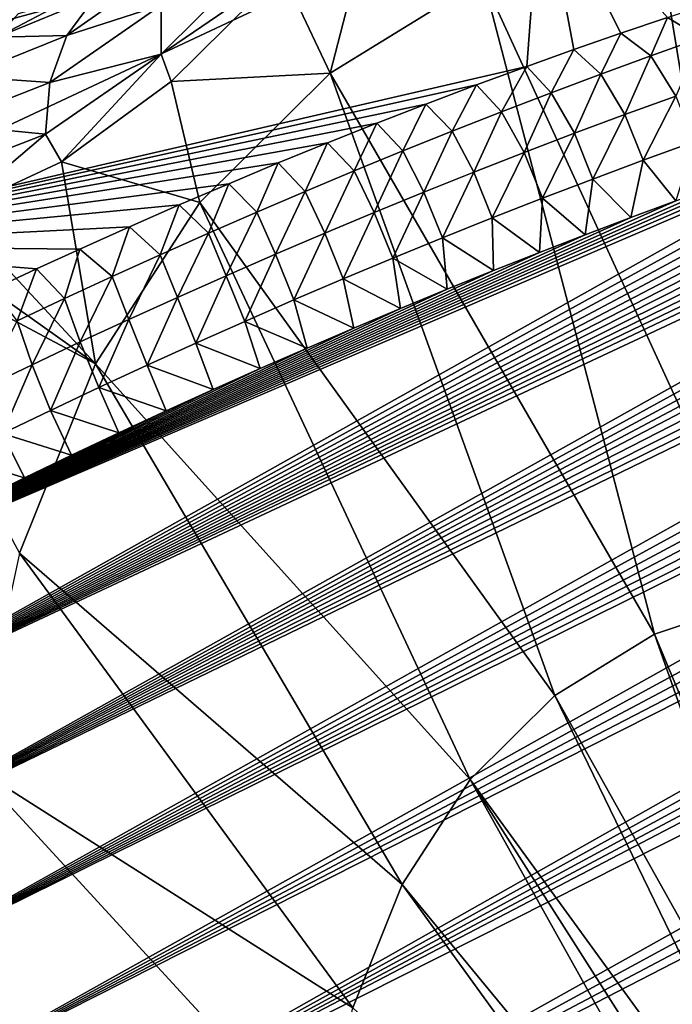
# Model space of a CAD drawing. Header units: metres. Extents: x -80 to 80, y -455 to 95.
# Tile 490 of 656: x -76.91 to -70.65, y -26.47 to -17.03. Entities that reach past the tile are written whole.
import ezdxf

# ---------------------------------------------------------------- set-up
doc = ezdxf.new("R2010")
doc.units = ezdxf.units.M
doc.layers.add('solid_501010_K', color=7, linetype='CONTINUOUS')

msp = doc.modelspace()

# ---------------------------------------------------------------- linework, layer by layer
at = {"layer": 'solid_501010_K'}
for points in [[(-73.340607, -15.253167, 63.750584), (-74.390022, -16.570213, 62.211594), (-73.932388, -17.546822, 62.78857)], [(-73.340607, -15.253167, 63.750584), (-73.932388, -17.546822, 62.78857), (-72.464096, -16.641356, 64.843529)], [(-79.476662, -19.201506, 48.92131), (-71.908195, -15.648832, 42.696064), (-72.047607, -17.481213, 41.400826)], [(-79.476662, -19.201506, 48.92131), (-79.194359, -17.623041, 50.153236), (-71.908195, -15.648832, 42.696064)], [(-79.194359, -17.623041, 50.153236), (-78.785049, -17.415232, 49.787846), (-71.908195, -15.648832, 42.696064)], [(-78.785049, -17.415232, 49.787846), (-78.374397, -17.207733, 49.425961), (-71.908195, -15.648832, 42.696064)], [(-78.374397, -17.207733, 49.425961), (-77.96244, -17.000546, 49.067566), (-71.908195, -15.648832, 42.696064)], [(-71.594543, -17.318649, 41.038326), (-72.047607, -17.481213, 41.400826), (-71.908195, -15.648832, 42.696064)], [(-71.145218, -17.161789, 40.680485), (-71.594543, -17.318649, 41.038326), (-71.908195, -15.648832, 42.696064)], [(-70.699265, -17.01038, 40.326946), (-71.145218, -17.161789, 40.680485), (-71.908195, -15.648832, 42.696064)], [(-69.001534, -15.904647, 68.856186), (-70.808144, -16.089859, 66.881241), (-68.57029, -22.44442, 68.438354)], [(-78.172684, -26.101007, 48.36832), (-58.22575, -16.054764, 30.792336), (-57.847427, -16.054491, 30.512632)], [(-77.854553, -27.243206, 48.495884), (-78.172684, -26.101007, 48.36832), (-57.847427, -16.054491, 30.512632)], [(-78.172684, -26.101007, 48.36832), (-58.628777, -16.063887, 31.090328), (-58.22575, -16.054764, 30.792336)], [(-78.172684, -26.101007, 48.36832), (-59.058147, -16.082855, 31.407944), (-58.628777, -16.063887, 31.090328)], [(-78.172684, -26.101007, 48.36832), (-59.51503, -16.112459, 31.746111), (-59.058147, -16.082855, 31.407944)], [(-78.172684, -26.101007, 48.36832), (-60.001728, -16.154177, 32.1068), (-59.51503, -16.112459, 31.746111)], [(-77.854553, -27.243206, 48.495884), (-57.847427, -16.054491, 30.512632), (-57.323433, -16.068897, 30.125137)], [(-77.854553, -27.243206, 48.495884), (-57.323433, -16.068897, 30.125137), (-56.847298, -16.09861, 29.772684)], [(-77.854553, -27.243206, 48.495884), (-56.847298, -16.09861, 29.772684), (-56.415516, -16.141603, 29.452642)], [(-77.854553, -27.243206, 48.495884), (-56.415516, -16.141603, 29.452642), (-56.02462, -16.19589, 29.162395)], [(-70.808144, -16.089859, 66.881241), (-72.464096, -16.641356, 64.843529), (-69.745796, -22.56493, 67.153328)], [(-70.808144, -16.089859, 66.881241), (-69.745796, -22.56493, 67.153328), (-68.57029, -22.44442, 68.438354)], [(-78.489243, -24.939316, 48.137466), (-60.929577, -16.25939, 32.795864), (-60.519142, -16.208664, 32.490711)], [(-78.172684, -26.101007, 48.36832), (-78.489243, -24.939316, 48.137466), (-60.519142, -16.208664, 32.490711)], [(-78.172684, -26.101007, 48.36832), (-60.519142, -16.208664, 32.490711), (-60.001728, -16.154177, 32.1068)], [(-77.536514, -28.364574, 48.524075), (-77.854553, -27.243206, 48.495884), (-56.02462, -16.19589, 29.162395)], [(-77.536514, -28.364574, 48.524075), (-56.02462, -16.19589, 29.162395), (-55.670696, -16.259375, 28.898943)], [(-78.489243, -24.939316, 48.137466), (-61.358578, -16.318161, 33.115135), (-60.929577, -16.25939, 32.795864)], [(-78.489243, -24.939316, 48.137466), (-61.808502, -16.386763, 33.450756), (-61.358578, -16.318161, 33.115135)], [(-77.536514, -28.364574, 48.524075), (-55.670696, -16.259375, 28.898943), (-55.3508, -16.330521, 28.660133)], [(-77.536514, -28.364574, 48.524075), (-55.3508, -16.330521, 28.660133), (-55.062351, -16.408003, 28.444118)], [(-75.551949, -17.363462, 60.307701), (-74.434998, -16.254213, 62.121441), (-75.552414, -16.892117, 60.072521)], [(-75.551949, -17.363462, 60.307701), (-74.390022, -16.570213, 62.211594), (-74.434998, -16.254213, 62.121441)], [(-78.489243, -24.939316, 48.137466), (-62.27964, -16.465467, 33.802975), (-61.808502, -16.386763, 33.450756)], [(-77.536514, -28.364574, 48.524075), (-55.062351, -16.408003, 28.444118), (-54.802658, -16.490454, 28.24894)], [(-78.489243, -24.939316, 48.137466), (-62.671757, -16.535643, 34.096596), (-62.27964, -16.465467, 33.802975)], [(-77.536514, -28.364574, 48.524075), (-54.802658, -16.490454, 28.24894), (-54.358463, -16.665459, 27.912939)], [(-76.455482, -17.184692, 57.925644), (-75.431046, -16.465517, 59.788342), (-76.184334, -16.8134, 57.668552)], [(-75.552414, -16.892117, 60.072521), (-75.431046, -16.465517, 59.788342), (-76.455482, -17.184692, 57.925644)], [(-78.489243, -24.939316, 48.137466), (-63.079372, -16.613642, 34.402626), (-62.671757, -16.535643, 34.096596)], [(-78.489243, -24.939316, 48.137466), (-63.50359, -16.700064, 34.722027), (-63.079372, -16.613642, 34.402626)], [(-75.551949, -17.363462, 60.307701), (-75.454369, -17.627169, 60.48325), (-74.390022, -16.570213, 62.211594)], [(-74.390022, -16.570213, 62.211594), (-75.454369, -17.627169, 60.48325), (-73.932388, -17.546822, 62.78857)], [(-78.489243, -24.939316, 48.137466), (-63.943455, -16.794092, 35.053802), (-63.50359, -16.700064, 34.722027)], [(-77.219826, -29.46402, 48.456036), (-77.536514, -28.364574, 48.524075), (-54.358463, -16.665459, 27.912939)], [(-77.219826, -29.46402, 48.456036), (-54.358463, -16.665459, 27.912939), (-53.999435, -16.849037, 27.638699)], [(-72.464096, -16.641356, 64.843529), (-73.932388, -17.546822, 62.78857), (-70.823265, -22.923771, 65.827454)], [(-72.464096, -16.641356, 64.843529), (-70.823265, -22.923771, 65.827454), (-69.745796, -22.56493, 67.153328)], [(-78.802063, -23.759914, 47.798756), (-64.399429, -16.896851, 35.398712), (-63.943455, -16.794092, 35.053802)], [(-78.489243, -24.939316, 48.137466), (-78.802063, -23.759914, 47.798756), (-63.943455, -16.794092, 35.053802)], [(-78.802063, -23.759914, 47.798756), (-64.79213, -16.990059, 35.696835), (-64.399429, -16.896851, 35.398712)], [(-77.219826, -29.46402, 48.456036), (-53.999435, -16.849037, 27.638699), (-53.707542, -17.037153, 27.41308)], [(-77.124176, -17.200722, 55.743217), (-76.184334, -16.8134, 57.668552), (-76.426712, -16.833345, 56.172848)], [(-76.455482, -17.184692, 57.925644), (-76.184334, -16.8134, 57.668552), (-77.124176, -17.200722, 55.743217)], [(-77.124176, -17.200722, 55.743217), (-76.426712, -16.833345, 56.172848), (-76.92115, -16.976919, 55.097244)], [(-76.617188, -17.633926, 58.148167), (-75.552414, -16.892117, 60.072521), (-76.455482, -17.184692, 57.925644)], [(-75.551949, -17.363462, 60.307701), (-75.552414, -16.892117, 60.072521), (-76.617188, -17.633926, 58.148167)], [(-70.375229, -17.207161, 39.910664), (-70.699265, -17.01038, 40.326946), (-70.257408, -16.86459, 39.97821)], [(-78.802063, -23.759914, 47.798756), (-65.197281, -17.090067, 36.00523), (-64.79213, -16.990059, 35.696835)], [(-77.219826, -29.46402, 48.456036), (-53.707542, -17.037153, 27.41308), (-53.469852, -17.227682, 27.226788)], [(-70.856461, -17.378647, 40.285645), (-71.145218, -17.161789, 40.680485), (-70.699265, -17.01038, 40.326946)], [(-70.856461, -17.378647, 40.285645), (-70.699265, -17.01038, 40.326946), (-70.375229, -17.207161, 39.910664)], [(-78.802063, -23.759914, 47.798756), (-65.614311, -17.196615, 36.323402), (-65.197281, -17.090067, 36.00523)], [(-71.335747, -17.55386, 40.661255), (-71.594543, -17.318649, 41.038326), (-71.145218, -17.161789, 40.680485)], [(-71.335747, -17.55386, 40.661255), (-71.145218, -17.161789, 40.680485), (-70.856461, -17.378647, 40.285645)], [(-78.802063, -23.759914, 47.798756), (-66.04174, -17.309937, 36.650509), (-65.614311, -17.196615, 36.323402)], [(-77.433189, -17.577139, 55.94397), (-76.455482, -17.184692, 57.925644), (-77.124176, -17.200722, 55.743217)], [(-76.617188, -17.633926, 58.148167), (-76.455482, -17.184692, 57.925644), (-77.433189, -17.577139, 55.94397)], [(-76.905464, -30.540434, 48.29414), (-77.219826, -29.46402, 48.456036), (-53.469852, -17.227682, 27.226788)], [(-76.905464, -30.540434, 48.29414), (-53.469852, -17.227682, 27.226788), (-53.275261, -17.419928, 27.07169)], [(-70.856461, -17.378647, 40.285645), (-70.375229, -17.207161, 39.910664), (-70.619484, -17.764681, 39.998989)], [(-78.802063, -23.759914, 47.798756), (-66.478058, -17.430254, 36.98571), (-66.04174, -17.309937, 36.650509)], [(-76.658226, -18.129938, 58.320694), (-76.505692, -18.396339, 58.610973), (-75.551949, -17.363462, 60.307701)], [(-76.658226, -18.129938, 58.320694), (-75.551949, -17.363462, 60.307701), (-76.617188, -17.633926, 58.148167)], [(-75.551949, -17.363462, 60.307701), (-76.505692, -18.396339, 58.610973), (-75.454369, -17.627169, 60.48325)], [(-71.813065, -17.73271, 41.037506), (-72.047607, -17.481213, 41.400826), (-71.594543, -17.318649, 41.038326)], [(-71.813065, -17.73271, 41.037506), (-71.594543, -17.318649, 41.038326), (-71.335747, -17.55386, 40.661255)], [(-78.802063, -23.759914, 47.798756), (-66.923622, -17.55764, 37.3293), (-66.478058, -17.430254, 36.98571)], [(-76.905464, -30.540434, 48.29414), (-53.275261, -17.419928, 27.07169), (-53.116257, -17.613646, 26.942335)], [(-71.335747, -17.55386, 40.661255), (-70.856461, -17.378647, 40.285645), (-71.10585, -17.941639, 40.381958)], [(-70.856461, -17.378647, 40.285645), (-70.619484, -17.764681, 39.998989), (-71.10585, -17.941639, 40.381958)], [(-72.52977, -17.659035, 41.788509), (-79.476662, -19.201506, 48.92131), (-72.047607, -17.481213, 41.400826)], [(-78.802063, -23.759914, 47.798756), (-67.37928, -17.691954, 37.681793), (-66.923622, -17.55764, 37.3293)], [(-75.454369, -17.627169, 60.48325), (-75.180229, -18.786026, 60.76228), (-73.932388, -17.546822, 62.78857)], [(-73.932388, -17.546822, 62.78857), (-75.180229, -18.786026, 60.76228), (-71.778633, -23.512926, 64.490364)], [(-73.932388, -17.546822, 62.78857), (-71.778633, -23.512926, 64.490364), (-70.823265, -22.923771, 65.827454)], [(-72.288422, -17.915131, 41.414417), (-72.52977, -17.659035, 41.788509), (-72.047607, -17.481213, 41.400826)], [(-72.288422, -17.915131, 41.414417), (-72.047607, -17.481213, 41.400826), (-71.813065, -17.73271, 41.037506)], [(-71.813065, -17.73271, 41.037506), (-71.335747, -17.55386, 40.661255), (-71.590302, -18.122391, 40.765549)], [(-71.335747, -17.55386, 40.661255), (-71.10585, -17.941639, 40.381958), (-71.590302, -18.122391, 40.765549)], [(-77.637321, -18.035252, 56.10503), (-76.617188, -17.633926, 58.148167), (-77.433189, -17.577139, 55.94397)], [(-76.658226, -18.129938, 58.320694), (-76.617188, -17.633926, 58.148167), (-77.637321, -18.035252, 56.10503)], [(-76.905464, -30.540434, 48.29414), (-53.116257, -17.613646, 26.942335), (-52.986485, -17.809933, 26.834017)], [(-75.454369, -17.627169, 60.48325), (-76.505692, -18.396339, 58.610973), (-75.180229, -18.786026, 60.76228)], [(-72.52977, -17.659035, 41.788509), (-73.015114, -17.842981, 42.180828), (-79.476662, -19.201506, 48.92131)], [(-78.802063, -23.759914, 47.798756), (-67.843323, -17.833158, 38.042114), (-67.37928, -17.691954, 37.681793)], [(-72.761803, -18.101048, 41.791996), (-73.015114, -17.842981, 42.180828), (-72.52977, -17.659035, 41.788509)], [(-72.761803, -18.101048, 41.791996), (-72.52977, -17.659035, 41.788509), (-72.288422, -17.915131, 41.414417)], [(-72.288422, -17.915131, 41.414417), (-71.813065, -17.73271, 41.037506), (-72.072823, -18.306858, 41.149765)], [(-71.813065, -17.73271, 41.037506), (-71.590302, -18.122391, 40.765549), (-72.072823, -18.306858, 41.149765)], [(-73.015114, -17.842981, 42.180828), (-73.484329, -18.025501, 42.562157), (-79.476662, -19.201506, 48.92131)], [(-78.802063, -23.759914, 47.798756), (-68.314003, -17.981207, 38.409191), (-67.843323, -17.833158, 38.042114)], [(-76.905464, -30.540434, 48.29414), (-52.986485, -17.809933, 26.834017), (-52.881504, -18.009745, 26.743391)], [(-73.233208, -18.290392, 42.170258), (-73.484329, -18.025501, 42.562157), (-73.015114, -17.842981, 42.180828)], [(-73.233208, -18.290392, 42.170258), (-73.015114, -17.842981, 42.180828), (-72.761803, -18.101048, 41.791996)], [(-71.10585, -17.941639, 40.381958), (-70.619484, -17.764681, 39.998989), (-70.931282, -18.380976, 40.290226)], [(-70.619484, -17.764681, 39.998989), (-70.445595, -18.204412, 39.9053), (-70.931282, -18.380976, 40.290226)], [(-72.761803, -18.101048, 41.791996), (-72.288422, -17.915131, 41.414417), (-72.553398, -18.494965, 41.534626)], [(-72.288422, -17.915131, 41.414417), (-72.072823, -18.306858, 41.149765), (-72.553398, -18.494965, 41.534626)], [(-73.484329, -18.025501, 42.562157), (-73.95517, -18.21332, 42.946854), (-79.476662, -19.201506, 48.92131)], [(-78.802063, -23.759914, 47.798756), (-68.790817, -18.136078, 38.782757), (-68.314003, -17.981207, 38.409191)], [(-76.905464, -30.540434, 48.29414), (-52.881504, -18.009745, 26.743391), (-52.798317, -18.215231, 26.668177)], [(-73.702614, -18.483093, 42.549213), (-73.95517, -18.21332, 42.946854), (-73.484329, -18.025501, 42.562157)], [(-73.702614, -18.483093, 42.549213), (-73.484329, -18.025501, 42.562157), (-73.233208, -18.290392, 42.170258)], [(-71.590302, -18.122391, 40.765549), (-71.10585, -17.941639, 40.381958), (-71.415138, -18.56138, 40.67572)], [(-71.10585, -17.941639, 40.381958), (-70.931282, -18.380976, 40.290226), (-71.415138, -18.56138, 40.67572)], [(-77.72242, -18.54328, 56.215229), (-76.658226, -18.129938, 58.320694), (-77.637321, -18.035252, 56.10503)], [(-73.233208, -18.290392, 42.170258), (-72.761803, -18.101048, 41.791996), (-73.032021, -18.686642, 41.920143)], [(-72.761803, -18.101048, 41.791996), (-72.553398, -18.494965, 41.534626), (-73.032021, -18.686642, 41.920143)], [(-72.072823, -18.306858, 41.149765), (-71.590302, -18.122391, 40.765549), (-71.897163, -18.745546, 41.061802)], [(-71.590302, -18.122391, 40.765549), (-71.415138, -18.56138, 40.67572), (-71.897163, -18.745546, 41.061802)], [(-73.95517, -18.21332, 42.946854), (-74.428482, -18.406898, 43.335655), (-79.476662, -19.201506, 48.92131)], [(-79.10833, -22.565397, 47.347214), (-69.275131, -18.297789, 39.163734), (-68.790817, -18.136078, 38.782757)], [(-78.802063, -23.759914, 47.798756), (-79.10833, -22.565397, 47.347214), (-68.790817, -18.136078, 38.782757)], [(-77.72242, -18.54328, 56.215229), (-77.535255, -18.87566, 56.607815), (-76.658226, -18.129938, 58.320694)], [(-76.658226, -18.129938, 58.320694), (-77.535255, -18.87566, 56.607815), (-76.505692, -18.396339, 58.610973)], [(-76.594124, -31.592724, 48.039955), (-76.905464, -30.540434, 48.29414), (-52.798317, -18.215231, 26.668177)], [(-76.594124, -31.592724, 48.039955), (-52.798317, -18.215231, 26.668177), (-52.734684, -18.42893, 26.606522)], [(-74.170013, -18.679089, 42.928871), (-74.428482, -18.406898, 43.335655), (-73.95517, -18.21332, 42.946854)], [(-74.170013, -18.679089, 42.928871), (-73.95517, -18.21332, 42.946854), (-73.702614, -18.483093, 42.549213)], [(-70.931282, -18.380976, 40.290226), (-70.445595, -18.204412, 39.9053), (-70.618378, -18.770823, 40.229744)], [(-79.10833, -22.565397, 47.347214), (-69.765808, -18.466291, 39.551437), (-69.275131, -18.297789, 39.163734)], [(-73.702614, -18.483093, 42.549213), (-73.233208, -18.290392, 42.170258), (-73.508675, -18.881811, 42.306324)], [(-73.233208, -18.290392, 42.170258), (-73.032021, -18.686642, 41.920143), (-73.508675, -18.881811, 42.306324)], [(-72.553398, -18.494965, 41.534626), (-72.072823, -18.306858, 41.149765), (-72.377335, -18.933401, 41.448471)], [(-72.072823, -18.306858, 41.149765), (-71.897163, -18.745546, 41.061802), (-72.377335, -18.933401, 41.448471)], [(-74.428482, -18.406898, 43.335655), (-74.903297, -18.605844, 43.727867), (-79.476662, -19.201506, 48.92131)], [(-76.505692, -18.396339, 58.610973), (-77.535255, -18.87566, 56.607815), (-76.179733, -20.331289, 58.80991)], [(-76.505692, -18.396339, 58.610973), (-76.179733, -20.331289, 58.80991), (-75.180229, -18.786026, 60.76228)], [(-74.635414, -18.878332, 43.309242), (-74.903297, -18.605844, 43.727867), (-74.428482, -18.406898, 43.335655)], [(-74.635414, -18.878332, 43.309242), (-74.428482, -18.406898, 43.335655), (-74.170013, -18.679089, 42.928871)], [(-71.415138, -18.56138, 40.67572), (-70.931282, -18.380976, 40.290226), (-71.050552, -18.930607, 40.575802)], [(-70.931282, -18.380976, 40.290226), (-70.618378, -18.770823, 40.229744), (-71.050552, -18.930607, 40.575802)], [(-79.10833, -22.565397, 47.347214), (-70.190514, -18.616091, 39.888554), (-69.765808, -18.466291, 39.551437)], [(-76.594124, -31.592724, 48.039955), (-52.734684, -18.42893, 26.606522), (-52.689846, -18.653444, 26.557686)], [(-74.170013, -18.679089, 42.928871), (-73.702614, -18.483093, 42.549213), (-73.983337, -19.080406, 42.69318)], [(-73.702614, -18.483093, 42.549213), (-73.508675, -18.881811, 42.306324), (-73.983337, -19.080406, 42.69318)], [(-73.032021, -18.686642, 41.920143), (-72.553398, -18.494965, 41.534626), (-72.855629, -19.124868, 41.835743)], [(-72.553398, -18.494965, 41.534626), (-72.377335, -18.933401, 41.448471), (-72.855629, -19.124868, 41.835743)], [(-71.897163, -18.745546, 41.061802), (-71.415138, -18.56138, 40.67572), (-71.486641, -19.095341, 40.926479)], [(-71.415138, -18.56138, 40.67572), (-71.050552, -18.930607, 40.575802), (-71.486641, -19.095341, 40.926479)], [(-74.903297, -18.605844, 43.727867), (-75.378571, -18.809721, 44.122734), (-79.476662, -19.201506, 48.92131)], [(-79.10833, -22.565397, 47.347214), (-70.618378, -18.770823, 40.229744), (-70.190514, -18.616091, 39.888554)], [(-76.594124, -31.592724, 48.039955), (-52.689846, -18.653444, 26.557686), (-52.66412, -18.892626, 26.521664)], [(-75.098785, -19.080774, 43.690331), (-75.378571, -18.809721, 44.122734), (-74.903297, -18.605844, 43.727867)], [(-75.098785, -19.080774, 43.690331), (-74.903297, -18.605844, 43.727867), (-74.635414, -18.878332, 43.309242)], [(-74.635414, -18.878332, 43.309242), (-74.170013, -18.679089, 42.928871), (-74.456017, -19.282373, 43.080715)], [(-74.170013, -18.679089, 42.928871), (-73.983337, -19.080406, 42.69318), (-74.456017, -19.282373, 43.080715)], [(-73.508675, -18.881811, 42.306324), (-73.032021, -18.686642, 41.920143), (-73.332047, -19.319876, 42.223629)], [(-73.032021, -18.686642, 41.920143), (-72.855629, -19.124868, 41.835743), (-73.332047, -19.319876, 42.223629)], [(-79.10833, -22.565397, 47.347214), (-71.050552, -18.930607, 40.575802), (-70.618378, -18.770823, 40.229744)], [(-75.180229, -18.786026, 60.76228), (-76.179733, -20.331289, 58.80991), (-72.590561, -24.319235, 63.171925)], [(-75.180229, -18.786026, 60.76228), (-72.590561, -24.319235, 63.171925), (-71.778633, -23.512926, 64.490364)], [(-72.377335, -18.933401, 41.448471), (-71.897163, -18.745546, 41.061802), (-71.925751, -19.26487, 41.281181)], [(-71.897163, -18.745546, 41.061802), (-71.486641, -19.095341, 40.926479), (-71.925751, -19.26487, 41.281181)], [(-75.378571, -18.809721, 44.122734), (-75.853638, -19.018257, 44.519772), (-79.476662, -19.201506, 48.92131)], [(-77.535255, -18.87566, 56.607815), (-78.049141, -19.006969, 55.538036), (-76.179733, -20.331289, 58.80991)], [(-75.56012, -19.286373, 44.072136), (-75.853638, -19.018257, 44.519772), (-75.378571, -18.809721, 44.122734)], [(-75.56012, -19.286373, 44.072136), (-75.378571, -18.809721, 44.122734), (-75.098785, -19.080774, 43.690331)], [(-75.098785, -19.080774, 43.690331), (-74.635414, -18.878332, 43.309242), (-74.926682, -19.487663, 43.468941)], [(-74.635414, -18.878332, 43.309242), (-74.456017, -19.282373, 43.080715), (-74.926682, -19.487663, 43.468941)], [(-73.983337, -19.080406, 42.69318), (-73.508675, -18.881811, 42.306324), (-73.806549, -19.518351, 42.612137)], [(-73.508675, -18.881811, 42.306324), (-73.332047, -19.319876, 42.223629), (-73.806549, -19.518351, 42.612137)], [(-79.10833, -22.565397, 47.347214), (-71.486641, -19.095341, 40.926479), (-71.050552, -18.930607, 40.575802)], [(-76.594124, -31.592724, 48.039955), (-52.66412, -18.892626, 26.521664), (-52.65863, -19.150618, 26.498922)], [(-72.855629, -19.124868, 41.835743), (-72.377335, -18.933401, 41.448471), (-72.366974, -19.439034, 41.639328)], [(-72.377335, -18.933401, 41.448471), (-71.925751, -19.26487, 41.281181), (-72.366974, -19.439034, 41.639328)], [(-75.853638, -19.018257, 44.519772), (-76.329521, -19.23201, 44.919815), (-79.476662, -19.201506, 48.92131)], [(-78.049141, -19.006969, 55.538036), (-78.570091, -19.060656, 54.399559), (-76.179733, -20.331289, 58.80991)], [(-78.570091, -19.060656, 54.399559), (-76.908585, -22.148092, 56.975082), (-76.179733, -20.331289, 58.80991)], [(-76.019417, -19.495081, 44.45467), (-76.329521, -19.23201, 44.919815), (-75.853638, -19.018257, 44.519772)], [(-76.019417, -19.495081, 44.45467), (-75.853638, -19.018257, 44.519772), (-75.56012, -19.286373, 44.072136)], [(-79.10833, -22.565397, 47.347214), (-71.925751, -19.26487, 41.281181), (-71.486641, -19.095341, 40.926479)], [(-76.594124, -31.592724, 48.039955), (-52.65863, -19.150618, 26.498922), (-52.676182, -19.43202, 26.491211)], [(-75.56012, -19.286373, 44.072136), (-75.098785, -19.080774, 43.690331), (-75.395325, -19.69623, 43.857857)], [(-75.098785, -19.080774, 43.690331), (-74.926682, -19.487663, 43.468941), (-75.395325, -19.69623, 43.857857)], [(-74.456017, -19.282373, 43.080715), (-73.983337, -19.080406, 42.69318), (-74.279137, -19.720242, 43.00127)], [(-73.983337, -19.080406, 42.69318), (-73.806549, -19.518351, 42.612137), (-74.279137, -19.720242, 43.00127)], [(-73.332047, -19.319876, 42.223629), (-72.855629, -19.124868, 41.835743), (-72.809837, -19.61776, 42.000622)], [(-72.855629, -19.124868, 41.835743), (-72.366974, -19.439034, 41.639328), (-72.809837, -19.61776, 42.000622)], [(-76.746094, -19.423136, 45.271969), (-77.162193, -19.6178, 45.625587), (-79.476662, -19.201506, 48.92131)], [(-76.329521, -19.23201, 44.919815), (-76.746094, -19.423136, 45.271969), (-79.476662, -19.201506, 48.92131)], [(-76.476662, -19.706852, 44.837936), (-76.746094, -19.423136, 45.271969), (-76.329521, -19.23201, 44.919815)], [(-76.476662, -19.706852, 44.837936), (-76.329521, -19.23201, 44.919815), (-76.019417, -19.495081, 44.45467)], [(-79.10833, -22.565397, 47.347214), (-72.366974, -19.439034, 41.639328), (-71.925751, -19.26487, 41.281181)], [(-76.019417, -19.495081, 44.45467), (-75.56012, -19.286373, 44.072136), (-75.861938, -19.908022, 44.247467)], [(-75.56012, -19.286373, 44.072136), (-75.395325, -19.69623, 43.857857), (-75.861938, -19.908022, 44.247467)], [(-74.926682, -19.487663, 43.468941), (-74.456017, -19.282373, 43.080715), (-74.749786, -19.925497, 43.391033)], [(-74.456017, -19.282373, 43.080715), (-74.279137, -19.720242, 43.00127), (-74.749786, -19.925497, 43.391033)], [(-73.806549, -19.518351, 42.612137), (-73.332047, -19.319876, 42.223629), (-73.255539, -19.801292, 42.365967)], [(-73.332047, -19.319876, 42.223629), (-72.809837, -19.61776, 42.000622), (-73.255539, -19.801292, 42.365967)], [(-79.10833, -22.565397, 47.347214), (-72.809837, -19.61776, 42.000622), (-72.366974, -19.439034, 41.639328)], [(-76.931839, -19.92165, 45.221931), (-77.162193, -19.6178, 45.625587), (-76.746094, -19.423136, 45.271969)], [(-76.931839, -19.92165, 45.221931), (-76.746094, -19.423136, 45.271969), (-76.476662, -19.706852, 44.837936)], [(-76.286285, -32.619682, 47.694241), (-76.594124, -31.592724, 48.039955), (-52.676182, -19.43202, 26.491211)], [(-76.286285, -32.619682, 47.694241), (-52.676182, -19.43202, 26.491211), (-52.720905, -19.743151, 26.501093)], [(-76.476662, -19.706852, 44.837936), (-76.019417, -19.495081, 44.45467), (-76.326492, -20.122993, 44.637775)], [(-76.019417, -19.495081, 44.45467), (-75.861938, -19.908022, 44.247467), (-76.326492, -20.122993, 44.637775)], [(-75.395325, -19.69623, 43.857857), (-74.926682, -19.487663, 43.468941), (-75.218475, -20.134069, 43.781429)], [(-74.926682, -19.487663, 43.468941), (-74.749786, -19.925497, 43.391033), (-75.218475, -20.134069, 43.781429)], [(-74.279137, -19.720242, 43.00127), (-73.806549, -19.518351, 42.612137), (-73.703529, -19.989464, 42.734966)], [(-73.806549, -19.518351, 42.612137), (-73.255539, -19.801292, 42.365967), (-73.703529, -19.989464, 42.734966)], [(-79.10833, -22.565397, 47.347214), (-73.255539, -19.801292, 42.365967), (-72.809837, -19.61776, 42.000622)], [(-76.931839, -19.92165, 45.221931), (-76.476662, -19.706852, 44.837936), (-76.788994, -20.341106, 45.028786)], [(-76.476662, -19.706852, 44.837936), (-76.326492, -20.122993, 44.637775), (-76.788994, -20.341106, 45.028786)], [(-75.861938, -19.908022, 44.247467), (-75.395325, -19.69623, 43.857857), (-75.685196, -20.345909, 44.172462)], [(-75.395325, -19.69623, 43.857857), (-75.218475, -20.134069, 43.781429), (-75.685196, -20.345909, 44.172462)], [(-74.749786, -19.925497, 43.391033), (-74.279137, -19.720242, 43.00127), (-74.152924, -20.182041, 43.107014)], [(-74.279137, -19.720242, 43.00127), (-73.703529, -19.989464, 42.734966), (-74.152924, -20.182041, 43.107014)], [(-79.10833, -22.565397, 47.347214), (-73.703529, -19.989464, 42.734966), (-73.255539, -19.801292, 42.365967)], [(-76.286285, -32.619682, 47.694241), (-52.720905, -19.743151, 26.501093), (-52.798508, -20.090328, 26.532265)], [(-76.326492, -20.122993, 44.637775), (-75.861938, -19.908022, 44.247467), (-76.149933, -20.56097, 44.564133)], [(-75.861938, -19.908022, 44.247467), (-75.685196, -20.345909, 44.172462), (-76.149933, -20.56097, 44.564133)], [(-79.10833, -22.565397, 47.347214), (-74.152924, -20.182041, 43.107014), (-73.703529, -19.989464, 42.734966)], [(-76.931839, -19.92165, 45.221931), (-76.788994, -20.341106, 45.028786), (-77.249413, -20.56233, 45.420494)], [(-75.218475, -20.134069, 43.781429), (-74.749786, -19.925497, 43.391033), (-74.602867, -20.378786, 43.481503)], [(-74.749786, -19.925497, 43.391033), (-74.152924, -20.182041, 43.107014), (-74.602867, -20.378786, 43.481503)], [(-76.286285, -32.619682, 47.694241), (-52.798508, -20.090328, 26.532265), (-52.917583, -20.482729, 26.590427)], [(-79.10833, -22.565397, 47.347214), (-74.602867, -20.378786, 43.481503), (-74.152924, -20.182041, 43.107014)], [(-76.788994, -20.341106, 45.028786), (-76.326492, -20.122993, 44.637775), (-76.612671, -20.779209, 44.956444)], [(-76.326492, -20.122993, 44.637775), (-76.149933, -20.56097, 44.564133), (-76.612671, -20.779209, 44.956444)], [(-75.685196, -20.345909, 44.172462), (-75.218475, -20.134069, 43.781429), (-75.053123, -20.579651, 43.858292)], [(-75.218475, -20.134069, 43.781429), (-74.602867, -20.378786, 43.481503), (-75.053123, -20.579651, 43.858292)], [(-79.10833, -22.565397, 47.347214), (-75.053123, -20.579651, 43.858292), (-74.602867, -20.378786, 43.481503)], [(-77.249413, -20.56233, 45.420494), (-76.788994, -20.341106, 45.028786), (-77.073387, -21.000599, 45.349396)], [(-76.788994, -20.341106, 45.028786), (-76.612671, -20.779209, 44.956444), (-77.073387, -21.000599, 45.349396)], [(-76.179733, -20.331289, 58.80991), (-76.908585, -22.148092, 56.975082), (-73.240906, -25.324686, 61.901585)], [(-76.179733, -20.331289, 58.80991), (-73.240906, -25.324686, 61.901585), (-72.590561, -24.319235, 63.171925)], [(-76.149933, -20.56097, 44.564133), (-75.685196, -20.345909, 44.172462), (-75.504723, -20.784933, 44.238201)], [(-75.685196, -20.345909, 44.172462), (-75.053123, -20.579651, 43.858292), (-75.504723, -20.784933, 44.238201)], [(-75.982277, -33.619808, 47.257008), (-76.286285, -32.619682, 47.694241), (-52.917583, -20.482729, 26.590427)], [(-75.982277, -33.619808, 47.257008), (-52.917583, -20.482729, 26.590427), (-53.08881, -20.929976, 26.682692)], [(-79.10833, -22.565397, 47.347214), (-75.504723, -20.784933, 44.238201), (-75.053123, -20.579651, 43.858292)], [(-76.612671, -20.779209, 44.956444), (-76.149933, -20.56097, 44.564133), (-75.957039, -20.9944, 44.620754)], [(-76.149933, -20.56097, 44.564133), (-75.504723, -20.784933, 44.238201), (-75.957039, -20.9944, 44.620754)], [(-79.10833, -22.565397, 47.347214), (-75.957039, -20.9944, 44.620754), (-75.504723, -20.784933, 44.238201)], [(-77.073387, -21.000599, 45.349396), (-76.612671, -20.779209, 44.956444), (-76.409325, -21.20779, 45.005394)], [(-76.612671, -20.779209, 44.956444), (-75.957039, -20.9944, 44.620754), (-76.409325, -21.20779, 45.005394)], [(-75.982277, -33.619808, 47.257008), (-53.08881, -20.929976, 26.682692), (-53.327621, -21.444857, 26.819685)], [(-79.10833, -22.565397, 47.347214), (-76.409325, -21.20779, 45.005394), (-75.957039, -20.9944, 44.620754)], [(-77.532066, -21.225113, 45.742977), (-77.073387, -21.000599, 45.349396), (-76.860817, -21.424835, 45.391548)], [(-77.073387, -21.000599, 45.349396), (-76.409325, -21.20779, 45.005394), (-76.860817, -21.424835, 45.391548)], [(-79.10833, -22.565397, 47.347214), (-76.860817, -21.424835, 45.391548), (-76.409325, -21.20779, 45.005394)], [(-77.532066, -21.225113, 45.742977), (-76.860817, -21.424835, 45.391548), (-77.311264, -21.645445, 45.779045)], [(-79.10833, -22.565397, 47.347214), (-77.311264, -21.645445, 45.779045), (-76.860817, -21.424835, 45.391548)], [(-75.982277, -33.619808, 47.257008), (-53.327621, -21.444857, 26.819685), (-53.477509, -21.731205, 26.908468)], [(-75.982277, -33.619808, 47.257008), (-53.477509, -21.731205, 26.908468), (-53.651276, -22.038914, 27.013359)], [(-75.982277, -33.619808, 47.257008), (-53.651276, -22.038914, 27.013359), (-53.851604, -22.369349, 27.136314)], [(-76.908585, -22.148092, 56.975082), (-77.350494, -24.19585, 55.298779), (-73.715141, -26.506817, 60.707726)], [(-76.908585, -22.148092, 56.975082), (-73.715141, -26.506817, 60.707726), (-73.240906, -25.324686, 61.901585)], [(-75.682304, -34.59116, 46.727566), (-75.982277, -33.619808, 47.257008), (-53.851604, -22.369349, 27.136314)], [(-75.682304, -34.59116, 46.727566), (-53.851604, -22.369349, 27.136314), (-54.081089, -22.723797, 27.279194)], [(-68.302284, -28.957411, 66.561066), (-69.745796, -22.56493, 67.153328), (-70.823265, -22.923771, 65.827454)], [(-75.682304, -34.59116, 46.727566), (-54.081089, -22.723797, 27.279194), (-54.342693, -23.103725, 27.444166)], [(-68.6492, -29.107136, 66.113808), (-70.823265, -22.923771, 65.827454), (-71.778633, -23.512926, 64.490364)], [(-68.6492, -29.107136, 66.113808), (-68.302284, -28.957411, 66.561066), (-70.823265, -22.923771, 65.827454)], [(-75.682304, -34.59116, 46.727566), (-54.342693, -23.103725, 27.444166), (-54.640366, -23.511124, 27.634268)], [(-75.682304, -34.59116, 46.727566), (-54.640366, -23.511124, 27.634268), (-54.977676, -23.947634, 27.852207)], [(-68.963966, -29.314108, 65.665611), (-71.778633, -23.512926, 64.490364), (-72.590561, -24.319235, 63.171925)], [(-68.963966, -29.314108, 65.665611), (-68.6492, -29.107136, 66.113808), (-71.778633, -23.512926, 64.490364)], [(-75.386444, -35.531303, 46.104565), (-75.682304, -34.59116, 46.727566), (-54.977676, -23.947634, 27.852207)], [(-75.386444, -35.531303, 46.104565), (-54.977676, -23.947634, 27.852207), (-55.358238, -24.414904, 28.100729)], [(-77.350494, -24.19585, 55.298779), (-77.495598, -26.42882, 53.818447), (-74.002678, -27.839224, 59.617012)], [(-77.350494, -24.19585, 55.298779), (-74.002678, -27.839224, 59.617012), (-73.715141, -26.506817, 60.707726)], [(-69.481697, -29.88868, 64.788895), (-72.590561, -24.319235, 63.171925), (-73.240906, -25.324686, 61.901585)], [(-69.24263, -29.57572, 65.222115), (-68.963966, -29.314108, 65.665611), (-72.590561, -24.319235, 63.171925)], [(-69.481697, -29.88868, 64.788895), (-69.24263, -29.57572, 65.222115), (-72.590561, -24.319235, 63.171925)], [(-75.386444, -35.531303, 46.104565), (-55.358238, -24.414904, 28.100729), (-55.638435, -24.744694, 28.285357)], [(-75.386444, -35.531303, 46.104565), (-55.638435, -24.744694, 28.285357), (-55.94141, -25.08979, 28.48641)], [(-75.386444, -35.531303, 46.104565), (-55.94141, -25.08979, 28.48641), (-56.268867, -25.450979, 28.705284)], [(-69.678154, -30.249058, 64.371391), (-73.240906, -25.324686, 61.901585), (-73.715141, -26.506817, 60.707726)], [(-69.678154, -30.249058, 64.371391), (-69.481697, -29.88868, 64.788895), (-73.240906, -25.324686, 61.901585)], [(-75.386444, -35.531303, 46.104565), (-56.268867, -25.450979, 28.705284), (-56.622063, -25.828753, 28.942989)], [(-75.386444, -35.531303, 46.104565), (-56.622063, -25.828753, 28.942989), (-57.00341, -26.224205, 29.201609)], [(-75.09465, -36.437271, 45.386028), (-75.386444, -35.531303, 46.104565), (-57.00341, -26.224205, 29.201609)], [(-75.09465, -36.437271, 45.386028), (-57.00341, -26.224205, 29.201609), (-57.41391, -26.63768, 29.48193)], [(-77.495598, -26.42882, 53.818447), (-74.097092, -29.292141, 58.653809), (-74.002678, -27.839224, 59.617012)], [(-77.495598, -26.42882, 53.818447), (-77.340645, -28.797121, 52.567154), (-74.097092, -29.292141, 58.653809)]]:
    msp.add_3dface(points, dxfattribs=at)

doc.saveas('drawing.dxf')
